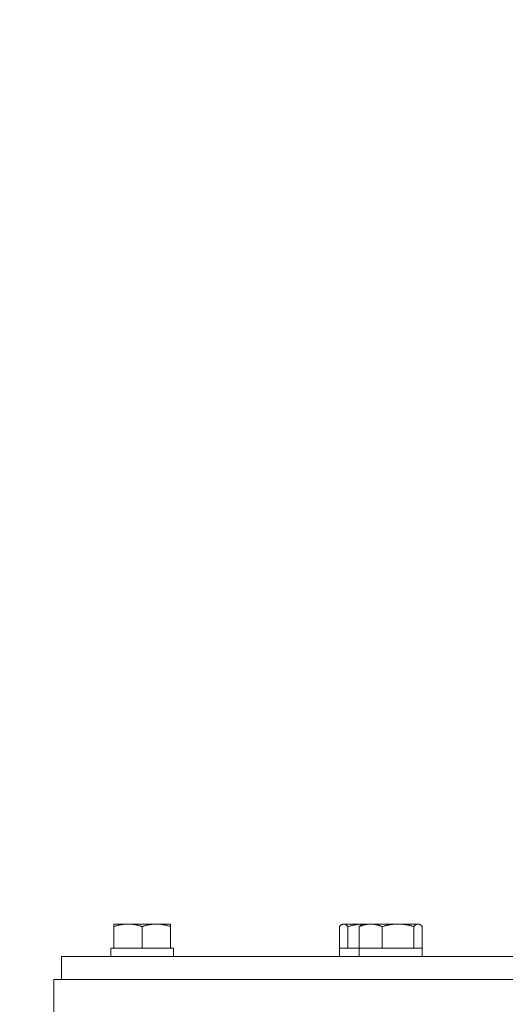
# Model space of a CAD drawing. Header units: inches. Extents: x 1 to 669, y 0 to 417.
# Tile 282 of 317: x 555.01 to 558.77, y 272.53 to 280.16. Entities that reach past the tile are written whole.
import ezdxf

# ---------------------------------------------------------------- set-up
doc = ezdxf.new("R2010")
doc.units = ezdxf.units.IN
doc.header["$LTSCALE"] = 12
doc.header["$MEASUREMENT"] = 0
doc.layers.add('D', color=2, linetype='CONTINUOUS')
doc.layers.add('X', color=1, linetype='CONTINUOUS')
doc.styles.get("Standard").update_dxf_attribs({"font": 'SIMPLEX.SHX', "width": 0.875})
doc.dimstyles.new('STANDARD$0', dxfattribs={"dimscale": 32, "dimtxt": 0.09375, "dimasz": 0.0625, "dimexe": 0.03125, "dimexo": 0.03125, "dimgap": 0.03125, "dimtad": 1, "dimtih": 1, "dimtoh": 1, "dimdec": 4, "dimzin": 12, "dimdsep": 46, "dimlunit": 5, "dimtxsty": 'Standard', "dimcen": -0.03125, "dimclrd": 256, "dimclre": 256, "dimclrt": 256, "dimadec": 0, "dimazin": 0, "dimtfac": 0.875, "dimtdec": 4, "dimtofl": 0, "dimtmove": 0, "dimatfit": 3, "dimfxl": 0, "dimtolj": 1, "dimtzin": 12, "dimlwd": 13, "dimlwe": 13, "dimarcsym": 0})

# ---------------------------------------------------------------- blocks, each defined once
blk = doc.blocks.new('*D19')
at = {"layer": 'D', "linetype": 'Continuous', "lineweight": 13}
for p, q in [((530.7712, 253.2758), (530.7712, 298.6089)), ((562.2712, 290.1057), (562.2712, 298.6089)), ((532.7712, 297.6089), (560.2712, 297.6089))]:
    blk.add_line(p, q, dxfattribs=at)
at = {"layer": 'D', "linetype": 'Continuous'}
for points in [[(532.7712, 297.9422), (532.7712, 297.2755), (530.7712, 297.6089)], [(560.2712, 297.9422), (560.2712, 297.2755), (562.2712, 297.6089)]]:
    blk.add_solid(points, dxfattribs=at)
at = {"layer": 'D', "linetype": 'Continuous', "lineweight": -3, "insert": (546.555, 301.6714), "char_height": 3, "attachment_point": 5}
blk.add_mtext('\\A1;31{\\H0.875x;\\S1/2;}{}{\\C2;%%p1}', dxfattribs=at)

msp = doc.modelspace()

# ---------------------------------------------------------------- linework, layer by layer
at = {"layer": 'X', "lineweight": 0}
for p, q in [((555.74066, 273.15506), (555.85016, 273.15506)), ((555.74066, 272.96706), (555.74066, 273.1355)), ((555.85016, 273.15506), (556.06916, 273.15506)), ((555.95966, 272.96706), (555.95966, 273.1355)), ((556.06916, 273.15506), (556.17866, 273.15506)), ((556.17866, 272.96706), (556.17866, 273.1355)), ((557.48785, 272.96706), (557.48785, 273.1355)), ((557.51311, 273.15506), (557.50538, 273.1506)), ((557.51311, 273.15506), (557.52057, 273.15506)), ((557.52057, 273.15506), (557.66546, 273.15506)), ((557.5533, 272.96706), (557.5533, 273.1355)), ((557.6402, 272.96706), (557.6402, 273.1355)), ((557.66546, 273.15506), (557.65773, 273.1506)), ((557.66546, 273.15506), (557.7296, 273.15506)), ((557.7296, 273.15506), (557.94114, 273.15506)), ((557.81901, 272.96706), (557.81901, 273.1355)), ((557.94114, 273.15506), (558.096, 273.15506)), ((558.06327, 272.96706), (558.06327, 273.1355)), ((558.096, 273.15506), (558.10346, 273.15506)), ((558.10346, 273.15506), (558.11118, 273.1506)), ((558.12872, 272.96706), (558.12872, 273.1355)), ((555.74066, 272.96706), (555.71616, 272.96706)), ((555.71616, 272.90506), (555.71616, 272.96706)), ((555.75798, 272.96706), (555.74066, 272.96706)), ((555.94235, 272.96706), (555.75798, 272.96706)), ((555.95966, 272.96706), (555.94235, 272.96706)), ((555.97698, 272.96706), (555.95966, 272.96706)), ((556.16135, 272.96706), (555.97698, 272.96706)), ((556.17866, 272.96706), (556.16135, 272.96706)), ((556.20316, 272.96706), (556.17866, 272.96706)), ((556.20316, 272.90506), (556.20316, 272.96706)), ((557.48861, 272.96706), (557.48785, 272.96706)), ((557.54812, 272.96706), (557.48861, 272.96706)), ((557.48861, 272.90506), (557.48861, 272.96706)), ((557.5533, 272.96706), (557.54812, 272.96706)), ((557.57261, 272.96706), (557.5533, 272.96706)), ((557.6402, 272.96706), (557.57261, 272.96706)), ((557.65433, 272.96706), (557.6402, 272.96706)), ((557.64096, 272.90506), (557.64096, 272.96706)), ((557.80487, 272.96706), (557.65433, 272.96706)), ((557.81901, 272.96706), (557.80487, 272.96706)), ((557.83832, 272.96706), (557.81901, 272.96706)), ((558.04396, 272.96706), (557.83832, 272.96706)), ((558.06327, 272.96706), (558.04396, 272.96706)), ((558.06845, 272.96706), (558.06327, 272.96706)), ((558.12796, 272.96706), (558.06845, 272.96706)), ((558.12872, 272.96706), (558.12796, 272.96706)), ((558.12796, 272.90506), (558.12796, 272.96706)), ((567.2598, 272.90506), (555.33375, 272.90506)), ((555.33375, 272.90506), (555.33375, 272.72576)), ((555.27445, 272.72576), (562.27125, 272.72576)), ((555.27445, 272.72576), (555.27445, 265.58826))]:
    msp.add_line(p, q, dxfattribs=at)
for points, weights in [([(555.74066, 273.15506), (555.74066, 273.15506), (555.74066, 273.1355)], [1.89912449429, 1.89912449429, 1.76277349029]), ([(555.74066, 273.1355), (555.79935, 273.15506), (555.85016, 273.15506)], [1.76277349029, 1.89912449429, 1.89912449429]), ([(555.85016, 273.15506), (555.90098, 273.15506), (555.95966, 273.1355)], [1.89912449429, 1.89912449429, 1.76277349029]), ([(555.95966, 273.1355), (556.01835, 273.15506), (556.06916, 273.15506)], [1.76277349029, 1.89912449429, 1.89912449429]), ([(556.06916, 273.15506), (556.11998, 273.15506), (556.17866, 273.1355)], [1.89912449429, 1.89912449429, 1.76277349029]), ([(556.17866, 273.1355), (556.17866, 273.15506), (556.17866, 273.15506)], [1.76277349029, 1.89912449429, 1.89912449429]), ([(557.48785, 273.1355), (557.50538, 273.15506), (557.52057, 273.15506)], [1.76277349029, 1.89912449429, 1.89912449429]), ([(557.52057, 273.15506), (557.53576, 273.15506), (557.5533, 273.1355)], [1.89912449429, 1.89912449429, 1.76277349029]), ([(557.5533, 273.1355), (557.61323, 273.15341), (557.6652, 273.15491)], [1.76277349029, 1.88683573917, 1.89801695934]), ([(557.6402, 273.1355), (557.68811, 273.15506), (557.7296, 273.15506)], [1.76277349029, 1.89912449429, 1.89912449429]), ([(557.65773, 273.1506), (557.64944, 273.14581), (557.6402, 273.1355)], [1.86620814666, 1.83213063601, 1.76277349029]), ([(557.7296, 273.15506), (557.7711, 273.15506), (557.81901, 273.1355)], [1.89912449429, 1.89912449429, 1.76277349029]), ([(557.81901, 273.1355), (557.88446, 273.15506), (557.94114, 273.15506)], [1.76277349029, 1.89912449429, 1.89912449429]), ([(557.94114, 273.15506), (557.99782, 273.15506), (558.06327, 273.1355)], [1.89912449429, 1.89912449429, 1.76277349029]), ([(558.06327, 273.1355), (558.08081, 273.15506), (558.096, 273.15506)], [1.76277349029, 1.89912449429, 1.89912449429]), ([(558.096, 273.15506), (558.11118, 273.15506), (558.12872, 273.1355)], [1.89912449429, 1.89912449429, 1.76277349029])]:
    msp.add_rational_spline(points, weights, degree=2, dxfattribs=at)

# ---------------------------------------------------------------- dimensions: what is measured, and where the dimension line sits
at = {"layer": 'D', "linetype": 'Continuous', "lineweight": -3}
dim = msp.add_linear_dim(base=(562.27125, 297.60886), p1=(530.77125, 252.27576), p2=(562.27125, 289.1057), text='<>{}{\\C2;%%p1}', dimstyle='STANDARD$0', override={"dimdec": 1, "dimtp": 1, "dimtm": 1, "dimarcsym": 1}, dxfattribs=at)
dim.commit()
dim.dimension.update_dxf_attribs({"geometry": '*D19', "text_midpoint": (546.555, 297.60886), "dimtype": 160})

doc.saveas('drawing.dxf')
